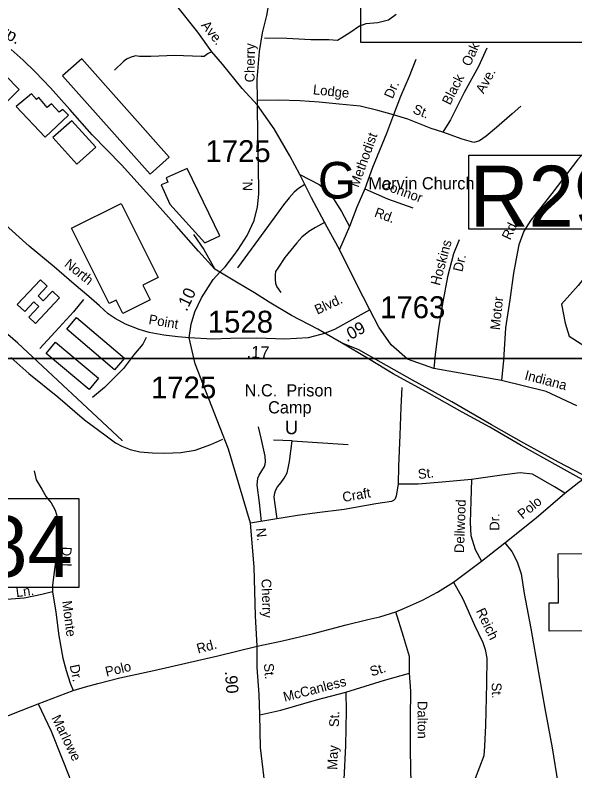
# Model space of a CAD drawing. Extents: x 1551653 to 1702041, y 811336 to 920032.
# Drawn here: x 1625117 to 1628883, y 871974 to 877060 of the extents above; entities that cross this region are included whole.
import ezdxf

# ---------------------------------------------------------------- set-up
doc = ezdxf.new("R2010")
doc.units = 0
for name, color, linetype in [('Old_Level_10', 7, 'Continuous'), ('Old_Level_11', 7, 'Continuous'), ('Old_Level_14', 7, 'Continuous'), ('Old_Level_17', 7, 'Continuous'), ('Old_Level_22', 7, 'Continuous'), ('Old_Level_31', 7, 'Continuous'), ('Old_Level_32', 7, 'Continuous'), ('Old_Level_35', 7, 'Continuous'), ('Old_Level_4', 7, 'Continuous'), ('Old_Level_41', 7, 'Continuous'), ('Old_Level_44', 7, 'Continuous'), ('Old_Level_56', 7, 'Continuous'), ('Old_Level_59', 7, 'Continuous'), ('Old_Level_62', 7, 'Continuous'), ('Old_Level_63', 7, 'Continuous'), ('Old_Level_8', 7, 'Continuous')]:
    doc.layers.add(name, color=color, linetype=linetype)

msp = doc.modelspace()

# ---------------------------------------------------------------- linework, layer by layer
at = {"layer": 'Old_Level_31'}
msp.add_line((1626495.022, 875329.178), (1626495.022, 875329.178), dxfattribs=at)
for points in [[(1628169.55, 876116.891), (1629517.704, 876116.891), (1629517.704, 875619.984), (1628169.55, 875619.984), (1628169.55, 876116.891)], [(1624143.094, 873806.872), (1625546.205, 873806.872), (1625546.205, 873207.791), (1624143.094, 873207.791), (1624143.094, 873806.872)]]:
    msp.add_lwpolyline(points, dxfattribs=at)
at = {"layer": 'Old_Level_32'}
for points in [[(1626495.022, 875329.179), (1626530.586, 875366.645), (1626587.34, 875441.273), (1626616.299, 875482.322), (1626677.834, 875577.7), (1626726.097, 875677.907), (1626746.609, 875769.663), (1626757.469, 875855.383), (1626754.063, 876053.914), (1626750.13, 876249.481), (1626747.233, 876454.149), (1626747.233, 876491.836), (1626745.784, 876626.639), (1626761.718, 876815.073), (1626781.999, 876941.18), (1626809.999, 877056.094), (1626848.012, 877278.88)], [(1626288.133, 874887.955), (1626212.018, 874895.326), (1626116.89, 874905.088), (1626019.324, 874924.613), (1625951.027, 874944.139), (1625858.338, 874980.748), (1625790.041, 875017.358), (1625743.697, 875049.087), (1625685.157, 875102.781), (1625611.981, 875166.238), (1625514.415, 875249.22), (1625380.26, 875366.371), (1625211.846, 875505.989), (1625029.55, 875668.128)], [(1626288.133, 874887.955), (1626300.994, 874979.872), (1626326.422, 875062.259), (1626371.223, 875156.761), (1626449.927, 875280.341), (1626495.022, 875329.179)], [(1627503.453, 875075.886), (1627264.521, 874944.139), (1627214.983, 874924.557), (1627206.604, 874920.374)], [(1628895.28, 874430.138), (1628689.101, 874526.998), (1628388.585, 874600.181), (1627934.415, 874682.013), (1627756.556, 874745.014), (1627647.154, 874841.875), (1627563, 874959.792), (1627503.453, 875075.886)], [(1627206.604, 874920.374), (1627087.681, 874888.004), (1626931.574, 874878.241), (1626743.758, 874885.563), (1626565.698, 874883.122), (1626441.301, 874878.241), (1626288.133, 874887.955)], [(1626761.886, 870087.085), (1626781.635, 870325.85), (1626774.911, 870523.177), (1626779.394, 870695.837), (1626790.599, 870958.641), (1626806.285, 871187.36), (1626806.285, 871451.957), (1626804.044, 871604.436), (1626795.08, 871761.4), (1626797.322, 871886.971), (1626768.44, 872130.904), (1626762.905, 872350.946), (1626758.502, 872488.918), (1626744.549, 872668.908), (1626744.073, 872813.002), (1626734.408, 873016.919), (1626724.103, 873347.125), (1626701.258, 873641.16), (1626553.047, 874139.125), (1626327.839, 874713.264), (1626288.133, 874887.955)]]:
    msp.add_lwpolyline(points, dxfattribs=at)
at = {"layer": 'Old_Level_35'}
for p, q in [((1627032.631, 875986.875), (1626964.594, 876113.478)), ((1627367.153, 875637.022), (1627298.295, 875482.168)), ((1626979.549, 874196.204), (1626855.648, 874199.425)), ((1626979.549, 874196.204), (1627357.69, 874170.443)), ((1628253.558, 873385.498), (1628410.73, 873507.781)), ((1628066.173, 873243.818), (1628253.558, 873385.498)), ((1625272.19, 872426.669), (1625506.763, 872515.298))]:
    msp.add_line(p, q, dxfattribs=at)
for points in [[(1626440.701, 876813.326), (1626345.823, 876944.28), (1626195.824, 877133.103)], [(1629689.917, 877103.728), (1629606.984, 876987.551), (1629479.03, 876809.731), (1629370.033, 876660.361), (1629190.768, 876423.868), (1629061.037, 876263.409), (1628900.258, 876084.739), (1628727.068, 875859), (1628586.671, 875680.208), (1628539.656, 875606.506), (1628506.746, 875513.988), (1628491.074, 875443.422), (1628469.134, 875322.677), (1628444.059, 875143.912), (1628416.914, 874955.311), (1628402.485, 874737.473), (1628388.585, 874600.181)], [(1627680.679, 877063.102), (1627628.287, 877025.543), (1627558.097, 877008.358), (1627476.109, 877001.419), (1627433.97, 876985.865), (1627367.615, 876940.586), (1627315.105, 876907.23), (1627284.932, 876889.635), (1627227.153, 876892.207), (1627107.11, 876893.644), (1626945.378, 876901.534), (1626793.568, 876905.218)], [(1628289.864, 876838.201), (1628234.526, 876714.851), (1628138.68, 876537.893), (1628046.718, 876355.052), (1627993.795, 876271.676)], [(1626440.701, 876813.326), (1626415.983, 876801.451), (1626389.371, 876782.085), (1626367.597, 876782.085), (1626190.985, 876786.926), (1626028.889, 876782.085), (1625953.89, 876782.085), (1625927.278, 876784.505), (1625890.988, 876774.823), (1625866.794, 876762.718), (1625845.02, 876748.194), (1625784.537, 876690.094)], [(1626747.233, 876454.149), (1626643.778, 876565.055), (1626511.616, 876728.437), (1626440.701, 876813.326)], [(1627813.238, 876761.633), (1627768.064, 876646.082), (1627710.525, 876512.772), (1627663.195, 876389.458)], [(1627663.195, 876389.458), (1627557.687, 876416.617), (1627438.051, 876447.864), (1627296.208, 876459.55), (1627162.406, 876473.074), (1627032.724, 876482.513), (1626890.759, 876488.198), (1626747.305, 876485.088)], [(1626964.594, 876113.478), (1626858.607, 876294.537), (1626747.233, 876454.149)], [(1628519.266, 876447.716), (1628460.749, 876394.271), (1628355.848, 876303.546), (1628285.205, 876244.347), (1628240.94, 876212.825), (1628202.928, 876203.392), (1628125.104, 876224.183), (1627993.795, 876271.676)], [(1627663.195, 876389.458), (1627615.781, 876261.945), (1627521.322, 876035.128), (1627469.78, 875891.69)], [(1627993.795, 876271.676), (1627916.052, 876296.47), (1627758.858, 876360.298), (1627663.195, 876389.458)], [(1627298.295, 875482.168), (1627215.724, 875633.04), (1627111.613, 875830.613), (1627032.631, 875986.875)], [(1627032.631, 875986.875), (1627161.873, 875920.418), (1627206.749, 875884.496), (1627258.805, 875823.428), (1627312.655, 875739.011), (1627367.153, 875637.022)], [(1627066.911, 875919.052), (1627023.657, 875893.478), (1626994.936, 875868.332), (1626960.831, 875830.614), (1626921.341, 875783.916), (1626863.9, 875701.295), (1626729.273, 875518.091), (1626612.596, 875360.033)], [(1627469.78, 875891.69), (1627416.408, 875766.5), (1627367.153, 875637.022)], [(1627469.78, 875891.69), (1627622.894, 875823.941), (1627792.135, 875762.071)], [(1627198.762, 875665.229), (1627138.538, 875629.45), (1627093.662, 875604.304), (1627045.197, 875566.586), (1627011.091, 875527.072), (1626930.315, 875428.286), (1626883.645, 875356.441), (1626869.284, 875334.888), (1626865.694, 875311.538), (1626865.694, 875282.8), (1626867.49, 875254.063), (1626878.26, 875230.713), (1626903.39, 875192.995)], [(1628103.539, 875546.622), (1628066.62, 875453.115), (1628024.881, 875299.674), (1627988.733, 875106.091), (1627965.16, 874950.478), (1627943.218, 874776.62), (1627934.415, 874682.013)], [(1627503.453, 875075.886), (1627413.177, 875250.47), (1627298.295, 875482.168)], [(1625576.756, 875145.678), (1625509.827, 875062.388), (1625386.425, 874927.814), (1625283.315, 874817.04)], [(1625997.621, 874890.784), (1625975.085, 874845.216), (1625912.359, 874771.843), (1625845.512, 874682.749), (1625718.025, 874554.062), (1625637.422, 874487.057)], [(1625086.839, 874754.791), (1625208.433, 874649.275), (1625404.535, 874491.001), (1625582.711, 874337.094), (1625729.41, 874229.45), (1625792.858, 874180.736), (1625834.554, 874159.096), (1625891.38, 874136.352), (1625956.73, 874122.137), (1626041.969, 874113.607), (1626122.947, 874112.186), (1626231.446, 874116.737), (1626327.028, 874133.175), (1626433.065, 874170.535), (1626515.09, 874206.14)], [(1627719.289, 874554.179), (1627712.537, 874422.435), (1627705.785, 874233.264), (1627695.658, 874023.823), (1627694.649, 873904.609)], [(1626774.555, 873653.052), (1626760.734, 873777.513), (1626745.8, 873898.558), (1626747.293, 873919.479), (1626748.787, 873943.39), (1626757.748, 873964.311), (1626777.163, 873994.198), (1626795.084, 874022.591), (1626799.565, 874037.535), (1626801.058, 874053.973), (1626798.072, 874092.827), (1626772.682, 874213.871), (1626753.267, 874288.591)], [(1626880.424, 873670.482), (1626865.302, 873766.312), (1626858.866, 873816.225), (1626863.693, 873845.207), (1626871.739, 873866.137), (1626883.002, 873885.458), (1626905.53, 873914.44), (1626926.448, 873943.422), (1626947.367, 873978.843), (1626953.804, 874011.045), (1626961.849, 874056.127), (1626971.504, 874125.361), (1626979.549, 874196.204)], [(1628815.757, 873843.592), (1628909.573, 873916.343), (1629136.785, 874081.182), (1629288.284, 874182.753)], [(1625244.181, 873993.748), (1625257.37, 873933.646), (1625296.684, 873869.207), (1625326.077, 873818.781), (1625359.68, 873778.476), (1625387.071, 873728.089), (1625398.584, 873684.031), (1625403.439, 873588.076), (1625396.241, 873470.153), (1625389.171, 873378.241), (1625380.47, 873314.379), (1625367.599, 873222.588), (1625368.477, 873179.719)], [(1628815.757, 873843.592), (1628745.395, 873885.835), (1628672.686, 873928.077), (1628597.633, 873970.32), (1628515.543, 873979.708), (1628391.237, 873963.28), (1628187.186, 873935.118)], [(1628187.186, 873935.118), (1627990.171, 873916.343), (1627828.339, 873904.609), (1627694.649, 873904.609)], [(1628187.186, 873935.118), (1628182.495, 873789.614), (1628177.805, 873646.458), (1628182.495, 873557.278), (1628212.525, 873463.979), (1628253.558, 873385.498)], [(1627694.649, 873904.609), (1627680.731, 873823.988), (1627672.523, 873804.142), (1627663.497, 873793.319), (1627648.35, 873786.422), (1627544.186, 873771.527), (1627329.905, 873734.054), (1627149.915, 873710.094), (1627015.703, 873693.611)], [(1628410.73, 873507.781), (1628622.488, 873677.184), (1628815.757, 873843.592)], [(1627015.703, 873693.611), (1626851.438, 873665.527), (1626701.258, 873641.16)], [(1628410.73, 873507.781), (1628458.207, 873451.183), (1628493.4, 873380.826), (1628522.386, 873300.593), (1628540.913, 873168.336), (1628586.34, 872931.877), (1628636.953, 872635.473), (1628680.257, 872393.052), (1628729.355, 872130.5), (1628768.738, 871892.158), (1628794.043, 871719.003), (1628788.925, 871639.627), (1628755.659, 871590.977), (1628717.275, 871562.812)], [(1627678.336, 873044.32), (1627737.192, 873069.925), (1627857.463, 873123.696), (1627957.355, 873176.988), (1628066.173, 873243.818)], [(1628066.173, 873243.818), (1628128.723, 873131.082), (1628206.774, 872954.193), (1628263.44, 872837.576), (1628278.913, 872791.434), (1628290.34, 872733.367), (1628288.45, 872561.503), (1628281.321, 872279.483), (1628275.724, 872141.714), (1628270.98, 872075.773), (1628211.236, 871922.492), (1628149.815, 871785.258)], [(1625368.477, 873179.719), (1625295.339, 873160.204), (1625178.318, 873135.81), (1625061.297, 873128.491), (1624944.276, 873121.173)], [(1625368.477, 873179.719), (1625391.556, 873042.395), (1625411.753, 872884.091), (1625438.078, 872731.867), (1625459.849, 872650.493), (1625486.121, 872564.118), (1625506.763, 872515.298)], [(1626744.073, 872813.002), (1626914.499, 872848.963), (1627124.827, 872898.524), (1627343.112, 872957.263), (1627488.973, 872993.11), (1627570.86, 873011.033), (1627678.336, 873044.32)], [(1627769.37, 872631.283), (1627770.459, 872744.74), (1627729.516, 872877.887), (1627678.336, 873044.32)], [(1625673.779, 872562.241), (1625820.152, 872599.795), (1626050.971, 872650.493), (1626479.602, 872747.933), (1626744.073, 872813.002)], [(1627342.349, 872504.276), (1627601.142, 872585.27), (1627769.37, 872631.283)], [(1627773.753, 871753.474), (1627781.236, 871885.399), (1627777.621, 872111.406), (1627776.128, 872333.367), (1627778.139, 872511.234), (1627769.37, 872631.283)], [(1625506.763, 872515.298), (1625591.21, 872539.708), (1625673.779, 872562.241)], [(1626762.905, 872350.946), (1626905.241, 872383.275), (1627143.784, 872452.475), (1627342.349, 872504.276)], [(1627342.349, 872504.276), (1627344.991, 872378.147), (1627340.279, 872146.307), (1627327.812, 871916.623), (1627330.089, 871762.686)], [(1624975.691, 872308.374), (1625105.175, 872360.95), (1625272.19, 872426.669)], [(1625272.19, 872426.669), (1625358.512, 872240.777), (1625427.946, 872067.65), (1625480.491, 871936.211), (1625499.256, 871861.102), (1625506.763, 871787.871)]]:
    msp.add_lwpolyline(points, dxfattribs=at)
at = {"layer": 'Old_Level_4'}
msp.add_lwpolyline([(1627441.879, 878128.059), (1630460.196, 878128.059), (1630460.196, 876874.319), (1627441.879, 876874.319), (1627441.879, 878128.059)], dxfattribs=at)
at = {"layer": 'Old_Level_41'}
for points in [[(1625144.617, 876558.706), (1624956.464, 876750.115), (1624856.752, 876652.1), (1625044.905, 876460.69), (1625144.617, 876558.706)], [(1626154.073, 876103.936), (1625564.911, 876764.922), (1625435.86, 876649.893), (1626025.022, 875988.907), (1626154.073, 876103.936)], [(1625122.849, 876443.646), (1625318.074, 876238.726), (1625475.206, 876386.459), (1625437.113, 876424.584), (1625413.305, 876405.521), (1625360.928, 876462.709), (1625332.358, 876438.881), (1625275.219, 876505.599), (1625260.934, 876491.302), (1625227.603, 876529.427), (1625122.849, 876443.646)], [(1625658.868, 876169.968), (1625498.538, 876349.311), (1625371.514, 876235.754), (1625531.844, 876056.411), (1625658.868, 876169.968)], [(1626274.487, 876028.05), (1626133.344, 875963.93), (1626144.081, 875936.301), (1626098.308, 875918.441), (1626157.886, 875787.409), (1626394.096, 875527.999), (1626493.52, 875575.32), (1626274.487, 876028.05)], [(1625496.974, 875626.041), (1625830.286, 875792.837), (1626079.832, 875294.163), (1625976.173, 875242.29), (1626025.567, 875143.584), (1625841.34, 875051.393), (1625795.892, 875142.213), (1625750.464, 875119.481), (1625496.974, 875626.041)], [(1625416.027, 875157.253), (1625254.133, 874985.691), (1625210.018, 875027.32), (1625277.072, 875098.38), (1625243.636, 875129.932), (1625182.186, 875064.812), (1625131.153, 875112.97), (1625287.611, 875278.771), (1625326.279, 875242.282), (1625332.851, 875236.081), (1625270.698, 875170.221), (1625306.263, 875136.659), (1625368.248, 875202.342), (1625416.027, 875157.253)], [(1625530.305, 875025.577), (1625852.119, 874751.093), (1625785.416, 874672.889), (1625463.602, 874947.373), (1625530.305, 875025.577)], [(1625387.458, 874858.782), (1625677.15, 874616.173), (1625614.391, 874541.235), (1625324.698, 874783.844), (1625387.458, 874858.782)], [(1629190.29, 873437.092), (1629194.308, 872919.152), (1628710.423, 872915.399), (1628708.954, 873104.716), (1628773.582, 873105.217), (1628771.033, 873433.842), (1629190.29, 873437.092)]]:
    msp.add_lwpolyline(points, dxfattribs=at)
at = {"layer": 'Old_Level_44'}
for points in [[(1626459.428, 875351.081), (1626350.829, 875472.357), (1626202.745, 875639.863), (1626021.181, 875843.869), (1625831.493, 876051.844), (1625635.883, 876253.934), (1625485.844, 876423.681), (1625355.559, 876571.01), (1625250.677, 876678.204), (1625171.632, 876757.056), (1625089.669, 876827.884)], [(1626316.046, 875582.528), (1626386.843, 875481.832), (1626459.428, 875351.081)], [(1627313.419, 874853.651), (1627152.596, 874945.57), (1626976.989, 875038.992), (1626826.931, 875128.89), (1626726.117, 875190.173), (1626606.117, 875262.653), (1626459.428, 875351.081)], [(1630650, 872167.334), (1630620.847, 872229.562), (1630548.176, 872346.304), (1630390.178, 872538.026), (1630213.023, 872771.959), (1630090.871, 872935.335), (1629952.915, 873118.845), (1629801.039, 873306.44), (1629700.399, 873425.554), (1629605.632, 873528.536), (1629526.344, 873595.386), (1629447.227, 873660.832), (1629312.273, 873745.622), (1629163.087, 873829.299), (1628930.765, 873967.895), (1628771.772, 874051.573), (1628539.45, 874180.165), (1628322.226, 874303.249), (1628054.805, 874457.566), (1627790.436, 874604.419), (1627579.918, 874722.765), (1627428.97, 874808.481), (1627313.419, 874853.651)], [(1629216.529, 873770.779), (1629011.851, 873891.005), (1628769.604, 874023.6), (1628521.32, 874164.325), (1628310.681, 874286.671), (1628123.847, 874388.724), (1627903.447, 874513.271), (1627661, 874645.873), (1627494.173, 874747.72), (1627313.419, 874853.651)]]:
    msp.add_lwpolyline(points, dxfattribs=at)
at = {"layer": 'Old_Level_56'}
msp.add_lwpolyline([(1630449.466, 877910.594), (1630614.781, 877684.905), (1630681.614, 877586.09), (1630648.783, 877516.516), (1630514.961, 877332.124), (1630330.024, 877074.326), (1630007.38, 876628.011), (1629729.297, 876257.438), (1629547.01, 876031.605), (1629277.378, 875702.685), (1628904.397, 875241.183), (1628793.16, 875114.366), (1628817.773, 874986.19), (1628844.637, 874899.996), (1629086.834, 874745.187), (1629370.603, 874568.123), (1629537.227, 874456.273), (1629421.453, 874283.521), (1629340.315, 874170.503)], dxfattribs=at)
at = {"layer": 'Old_Level_59'}
for points in [[(1625135.776, 874851.741), (1624912.782, 875043.362), (1624798.773, 875180.337), (1624620.788, 875617.2), (1624505.856, 875734.49), (1624339.764, 875777.243), (1624113.796, 875712.857), (1623953.856, 875634.117), (1623810.832, 875518.775), (1623701.847, 875468.537), (1623584.762, 875480.738), (1622672.793, 875840.604), (1622442.427, 875914.352), (1622304.746, 875950.357), (1621335.751, 876209.186), (1620826.811, 876150.643), (1620466.74, 876052.833), (1620099.799, 876043.914), (1619836.267, 876135.72), (1619435.738, 876260.961), (1619276.823, 876228.05), (1619089.815, 875956.049)], [(1625837.645, 874196.17), (1625835.824, 874197.42), (1625135.776, 874851.741)]]:
    msp.add_lwpolyline(points, dxfattribs=at)
at = {"layer": 'Old_Level_62'}
msp.add_line((1627919.768, 875291.988), (1627919.87, 875299.985), dxfattribs=at)
at = {"layer": 'Old_Level_63'}
for points in [[(1571207.969, 918191.523), (1633724.041, 918191.523), (1633724.041, 874749.337), (1571207.969, 874749.337), (1571207.969, 918191.523)], [(1569096.749, 874749.337), (1631612.821, 874749.337), (1631612.821, 831307.151), (1569096.749, 831307.151), (1569096.749, 874749.337)]]:
    msp.add_lwpolyline(points, dxfattribs=at)

# ---------------------------------------------------------------- texts
at = {"layer": 'Old_Level_10'}
for s, rotation, p in [('Ave.', 308.4433, (1626364.473, 876989.668)), ('Oak', 65.837744, (1628177.622, 876709.895)), ('Ave.', 61.558611, (1628268.779, 876525.791)), ('Black', 63.2994, (1628043.297, 876449.277)), ('Lodge', 354.228628, (1627118.373, 876527.078)), ('Dr.', 66.654025, (1627656.36, 876492.33)), ('St.', 337.900464, (1627787.227, 876402.154)), ('Methodist', 70.235008, (1627426.615, 875895.864)), ('Connor', 339.919033, (1627572.893, 875895.079)), ('Rd.', 339.919033, (1627528.755, 875705.56)), ('Rd.', 65.073819, (1628447.315, 875541.813)), ('Hoskins', 75.094456, (1627974.509, 875235.634)), ('Dr.', 76.931886, (1628125.177, 875328.255)), ('Motor', 83.963089, (1628377.247, 874938.541)), ('St.', 6.321978, (1627830.124, 873937.929)), ('Craft', 9.919628, (1627324.666, 873782.748)), ('Dellwood', 87.997033, (1628136.511, 873439.141)), ('Polo', 39.262672, (1628530.465, 873665.298)), ('Dr.', 89.351147, (1628374.12, 873590.119)), ('Del', 267.949922, (1625431.766, 873483.568)), ('Ln.', 7.333047, (1625125.706, 873143.228)), ('Monte', 277.270681, (1625432.731, 873115.712)), ('Reich', 295.916008, (1628215.701, 873050.678)), ('Rd.', 14.859325, (1626347.747, 872763.587)), ('Dr.', 281.905703, (1625482.979, 872683.464)), ('Polo', 13.385028, (1625731.38, 872608.281)), ('St.', 17.378506, (1627515.156, 872609.622)), ('McCanless', 14.621219, (1626930.223, 872438.807)), ('St.', 270.907075, (1628323.132, 872567.935)), ('Dalton', 270.241058, (1627824.059, 872444.36)), ('Marlowe', 296.220233, (1625359.376, 872331.078)), ('St.', 88.835839, (1627295.134, 872268.387)), ('May', 87.803161, (1627283.248, 871980.644))]:
    msp.add_text(s, height=65.6167, rotation=rotation, dxfattribs=at).set_placement(p)
at = {"layer": 'Old_Level_11'}
for s, rotation, p in [('Cherry', 89.382025, (1626727.521, 876606.571)), ('N.', 88.148183, (1626711.862, 875874.975)), ('North', 321.125431, (1625443.112, 875374.405)), ('Blvd.', 24.796069, (1627150.125, 875043.358)), ('Point', 350.305494, (1626011.517, 874981.656)), ('Indiana', 345.306992, (1628540.152, 874608.264)), ('N.', 275.928353, (1626737.549, 873605.714)), ('Cherry', 271.787511, (1626773.844, 873265.978)), ('St.', 274.432886, (1626790.246, 872696.227))]:
    msp.add_text(s, height=65.6167, rotation=rotation, dxfattribs=at).set_placement(p)
at = {"layer": 'Old_Level_14'}
msp.add_text('Corp.', height=82.0208, rotation=330.806539, dxfattribs=at).set_placement((1624893.896, 876990.788))
at = {"layer": 'Old_Level_17'}
for s, rotation, p in [('.10', 64.635742, (1626270.857, 875061.413)), ('.09', 28.872239, (1627348.671, 874858.124)), ('.17', 357.767458, (1626673.165, 874753.682)), ('.90', 274.432886, (1626527.257, 872644.117))]:
    msp.add_text(s, height=82.0208, rotation=rotation, dxfattribs=at).set_placement(p)
at = {"layer": 'Old_Level_22'}
msp.add_text('G', height=246.062, rotation=0.000017, dxfattribs=at).set_placement((1627154.171, 875825.504))
for s, height, p in [('Marvin Church', 82.02083, (1627493.992, 875886.886)), ('N.C.  Prison', 82.02083, (1626661.058, 874493.98)), ('Camp', 82.0208, (1626818.655, 874379.504)), ('U', 91.863, (1626932.12, 874239.665))]:
    msp.add_text(s, height=height, dxfattribs=at).set_placement(p)
at = {"layer": 'Old_Level_31'}
for s, p in [('R298', (1628175.098, 875636.009)), ('H284', (1624193.638, 873279.719))]:
    msp.add_text(s, height=410.1042, dxfattribs=at).set_placement(p)
at = {"layer": 'Old_Level_8'}
for s, p in [('1725', (1626396.897, 876070.322)), ('1763', (1627572.063, 875020.153)), ('1528', (1626412.894, 874922.653)), ('1725', (1626030.772, 874480.102))]:
    msp.add_text(s, height=147.6375, dxfattribs=at).set_placement(p)

doc.saveas('drawing.dxf')
